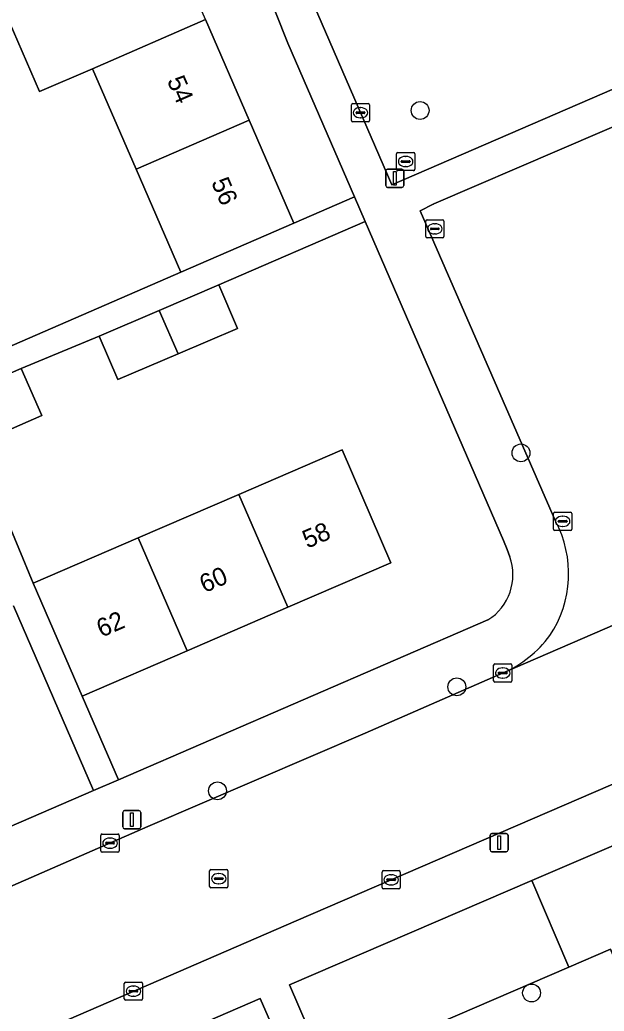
# Model space of a CAD drawing. Extents: x 159352 to 160617, y 385888 to 387323.
# Drawn here: x 159537.9 to 159570, y 386378.7 to 386433.1 of the extents above; entities that cross this region are included whole.
import ezdxf

# ---------------------------------------------------------------- set-up
doc = ezdxf.new("R2010")
doc.units = 0
for name, color, linetype in [('IMGEO_Boom', 7, 'Continuous'), ('IMGEO_Erf', 7, 'Continuous'), ('IMGEO_Groenvoorziening', 7, 'Continuous'), ('IMGEO_Kolk', 7, 'Continuous'), ('IMGEO_Lichtmast', 7, 'Continuous'), ('IMGEO_Pand', 7, 'Continuous'), ('IMGEO_Pand_nummerreeks', 7, 'Continuous'), ('IMGEO_Rijbaan_lokaal_gesloten', 7, 'Continuous'), ('IMGEO_Rijbaan_lokaal_open', 7, 'Continuous'), ('IMGEO_Rioolput', 7, 'Continuous'), ('IMGEO_Voetpad_open', 7, 'Continuous')]:
    doc.layers.add(name, color=color, linetype=linetype)

msp = doc.modelspace()

# ---------------------------------------------------------------- linework, layer by layer
at = {"layer": 'IMGEO_Boom'}
for centre in [(159559.892, 386428.118), (159565.425, 386409.313), (159561.905, 386396.465), (159548.774, 386390.755), (159566.007, 386379.656)]:
    msp.add_circle(centre, 0.489, dxfattribs=at)
at = {"layer": 'IMGEO_Erf'}
for points in [[(159548.109, 386433.106), (159550.506, 386427.588), (159552.963, 386421.933), (159556.291, 386423.379), (159552.636, 386431.821), (159549.321, 386440.163)], [(159525.773, 386438.072), (159528.723, 386431.239), (159530.187, 386427.849), (159527.627, 386426.744), (159529.568, 386422.367), (159532.125, 386423.466), (159533.525, 386420.208), (159534.981, 386416.819), (159532.424, 386415.721), (159533.406, 386413.435), (159546.764, 386419.239), (159544.307, 386424.894), (159541.91, 386430.412), (159539.011, 386429.152), (159536.614, 386434.67)], [(159556.88, 386422.02), (159548.845, 386418.541), (159549.869, 386416.151), (159546.607, 386414.752), (159543.307, 386413.336), (159542.283, 386415.726), (159538.005, 386413.955), (159539.139, 386411.358), (159535.501, 386409.77), (159538.667, 386402.163), (159544.422, 386404.648), (159549.945, 386407.034), (159555.606, 386409.479), (159558.285, 386403.283), (159552.626, 386400.835), (159547.104, 386398.447), (159541.347, 386395.957), (159543.335, 386391.362), (159563.614, 386400.138)], [(159564.816, 386403.614), (159564.678, 386404.002), (159564.466, 386404.502), (159556.88, 386422.02)], [(159522.39, 386382.298), (159541.974, 386390.773), (159537.583, 386400.919)]]:
    msp.add_lwpolyline(points, dxfattribs=at)
msp.add_arc((159562.052, 386402.624), 2.936, 302.1473, 19.702, dxfattribs=at)
at = {"layer": 'IMGEO_Groenvoorziening'}
for points in [[(159560.652, 386451.868), (159548.546, 386446.643), (159558.333, 386424.04), (159574.371, 386430.977)], [(159554.779, 386375.346), (159568.052, 386381.076), (159566.026, 386385.827), (159552.719, 386380.111)], [(159554.779, 386375.346), (159556.921, 386370.389), (159572.392, 386377.09), (159570.344, 386382.066), (159568.052, 386381.076)], [(159540.323, 386369.126), (159553.129, 386374.738), (159551.112, 386379.348), (159538.273, 386373.794)]]:
    msp.add_lwpolyline(points, close=True, dxfattribs=at)
msp.add_lwpolyline([(159573.956, 386389.234), (159566.026, 386385.827), (159568.052, 386381.076), (159570.344, 386382.066), (159572.392, 386377.09), (159578.225, 386379.616)], dxfattribs=at)
at = {"layer": 'IMGEO_Kolk'}
for p, q in [((159556.119, 386427.567), (159556.119, 386428.419)), ((159556.194, 386428.493), (159557.046, 386428.493)), ((159556.421, 386428.036), (159556.819, 386428.036)), ((159556.607, 386428.273), (159556.632, 386428.273)), ((159557.12, 386428.419), (159557.12, 386427.567)), ((159557.046, 386427.493), (159556.194, 386427.493)), ((159556.378, 386427.987), (159556.378, 386427.999)), ((159556.816, 386427.95), (159556.418, 386427.95)), ((159556.63, 386427.713), (159556.605, 386427.713)), ((159556.862, 386427.999), (159556.862, 386427.987)), ((159560.199, 386421.191), (159560.199, 386422.043)), ((159560.274, 386422.117), (159561.126, 386422.117)), ((159561.2, 386422.043), (159561.2, 386421.191)), ((159560.458, 386421.611), (159560.458, 386421.623)), ((159560.896, 386421.574), (159560.498, 386421.574)), ((159560.501, 386421.66), (159560.899, 386421.66)), ((159560.687, 386421.897), (159560.712, 386421.897)), ((159560.942, 386421.623), (159560.942, 386421.611)), ((159561.126, 386421.117), (159560.274, 386421.117)), ((159560.71, 386421.337), (159560.685, 386421.337)), ((159567.212, 386405.127), (159567.212, 386405.979)), ((159567.287, 386406.053), (159568.139, 386406.053)), ((159567.7, 386405.833), (159567.725, 386405.833)), ((159568.213, 386405.979), (159568.213, 386405.127)), ((159567.471, 386405.547), (159567.471, 386405.559)), ((159567.909, 386405.51), (159567.511, 386405.51)), ((159567.514, 386405.596), (159567.912, 386405.596)), ((159567.723, 386405.273), (159567.698, 386405.273)), ((159567.955, 386405.559), (159567.955, 386405.547)), ((159568.139, 386405.053), (159567.287, 386405.053)), ((159563.925, 386396.799), (159563.925, 386397.651)), ((159564, 386397.725), (159564.852, 386397.725)), ((159564.926, 386397.651), (159564.926, 386396.799)), ((159564.184, 386397.219), (159564.184, 386397.231)), ((159564.622, 386397.182), (159564.224, 386397.182)), ((159564.227, 386397.268), (159564.625, 386397.268)), ((159564.413, 386397.505), (159564.438, 386397.505)), ((159564.668, 386397.231), (159564.668, 386397.219)), ((159564.852, 386396.725), (159564, 386396.725)), ((159564.436, 386396.945), (159564.411, 386396.945)), ((159542.376, 386387.459), (159542.376, 386388.311)), ((159542.451, 386388.385), (159543.303, 386388.385)), ((159543.377, 386388.311), (159543.377, 386387.459)), ((159542.635, 386387.879), (159542.635, 386387.891)), ((159543.073, 386387.842), (159542.675, 386387.842)), ((159542.678, 386387.928), (159543.076, 386387.928)), ((159542.864, 386388.165), (159542.889, 386388.165)), ((159543.119, 386387.891), (159543.119, 386387.879)), ((159543.303, 386387.385), (159542.451, 386387.385)), ((159542.887, 386387.605), (159542.862, 386387.605)), ((159557.801, 386385.446), (159557.801, 386386.298)), ((159557.876, 386386.372), (159558.728, 386386.372)), ((159558.289, 386386.152), (159558.314, 386386.152)), ((159558.802, 386386.298), (159558.802, 386385.446)), ((159558.06, 386385.866), (159558.06, 386385.878)), ((159558.498, 386385.829), (159558.1, 386385.829)), ((159558.103, 386385.915), (159558.501, 386385.915)), ((159558.312, 386385.592), (159558.287, 386385.592)), ((159558.544, 386385.878), (159558.544, 386385.866)), ((159558.728, 386385.372), (159557.876, 386385.372)), ((159543.659, 386379.327), (159543.659, 386380.179)), ((159543.734, 386380.253), (159544.586, 386380.253)), ((159544.66, 386380.179), (159544.66, 386379.327)), ((159543.918, 386379.747), (159543.918, 386379.759)), ((159544.356, 386379.71), (159543.958, 386379.71)), ((159543.961, 386379.796), (159544.359, 386379.796)), ((159544.147, 386380.033), (159544.172, 386380.033)), ((159544.402, 386379.759), (159544.402, 386379.747)), ((159544.586, 386379.253), (159543.734, 386379.253)), ((159544.17, 386379.473), (159544.145, 386379.473))]:
    msp.add_line(p, q, dxfattribs=at)
for points in [[(159556.119, 386427.567), (159556.119, 386428.419)], [(159556.194, 386428.493), (159557.046, 386428.493)], [(159557.12, 386428.419), (159557.12, 386427.567)], [(159557.046, 386427.493), (159556.194, 386427.493)], [(159560.199, 386421.191), (159560.199, 386422.043)], [(159560.274, 386422.117), (159561.126, 386422.117)], [(159561.2, 386422.043), (159561.2, 386421.191)], [(159561.126, 386421.117), (159560.274, 386421.117)], [(159567.212, 386405.127), (159567.212, 386405.979)], [(159567.287, 386406.053), (159568.139, 386406.053)], [(159568.213, 386405.979), (159568.213, 386405.127)], [(159568.139, 386405.053), (159567.287, 386405.053)], [(159563.925, 386396.799), (159563.925, 386397.651)], [(159564, 386397.725), (159564.852, 386397.725)], [(159564.926, 386397.651), (159564.926, 386396.799)], [(159564.852, 386396.725), (159564, 386396.725)], [(159542.376, 386387.459), (159542.376, 386388.311)], [(159542.451, 386388.385), (159543.303, 386388.385)], [(159543.377, 386388.311), (159543.377, 386387.459)], [(159543.303, 386387.385), (159542.451, 386387.385)], [(159557.801, 386385.446), (159557.801, 386386.298)], [(159557.876, 386386.372), (159558.728, 386386.372)], [(159558.802, 386386.298), (159558.802, 386385.446)], [(159558.728, 386385.372), (159557.876, 386385.372)], [(159543.659, 386379.327), (159543.659, 386380.179)], [(159543.734, 386380.253), (159544.586, 386380.253)], [(159544.66, 386380.179), (159544.66, 386379.327)], [(159544.586, 386379.253), (159543.734, 386379.253)]]:
    msp.add_lwpolyline(points, dxfattribs=at)
for centre, radius, start, end in [((159556.196, 386428.417), 0.0765, 91.552, 178.448), ((159556.196, 386428.417), 0.0765, 91.552, 178.448), ((159556.418, 386427.996), 0.0403, 85.8775, 175.7526), ((159556.823, 386427.998), 0.0386, 1.7309, 96.639), ((159557.044, 386428.417), 0.0765, 1.552, 88.448), ((159557.044, 386428.417), 0.0765, 1.552, 88.448), ((159556.196, 386427.569), 0.0765, 181.552, 268.448), ((159556.196, 386427.569), 0.0765, 181.552, 268.448), ((159556.415, 386427.986), 0.0366, 178.938, 274.7102), ((159556.819, 386427.993), 0.043, 264.8664, 352.4533), ((159557.044, 386427.569), 0.0765, 271.552, 358.448), ((159557.044, 386427.569), 0.0765, 271.552, 358.448), ((159560.276, 386422.041), 0.0765, 91.552, 178.448), ((159560.276, 386422.041), 0.0765, 91.552, 178.448), ((159561.124, 386422.041), 0.0765, 1.552, 88.448), ((159561.124, 386422.041), 0.0765, 1.552, 88.448), ((159560.498, 386421.62), 0.0403, 85.8775, 175.7526), ((159560.495, 386421.61), 0.0366, 178.938, 274.7102), ((159560.899, 386421.617), 0.043, 264.8664, 352.4533), ((159560.903, 386421.622), 0.0386, 1.7309, 96.639), ((159560.276, 386421.193), 0.0765, 181.552, 268.448), ((159560.276, 386421.193), 0.0765, 181.552, 268.448), ((159561.124, 386421.193), 0.0765, 271.552, 358.448), ((159561.124, 386421.193), 0.0765, 271.552, 358.448), ((159567.289, 386405.977), 0.0765, 91.552, 178.448), ((159567.289, 386405.977), 0.0765, 91.552, 178.448), ((159568.137, 386405.977), 0.0765, 1.552, 88.448), ((159568.137, 386405.977), 0.0765, 1.552, 88.448), ((159567.511, 386405.556), 0.0403, 85.8775, 175.7526), ((159567.508, 386405.546), 0.0366, 178.938, 274.7102), ((159567.912, 386405.553), 0.043, 264.8664, 352.4533), ((159567.916, 386405.558), 0.0386, 1.7309, 96.639), ((159567.289, 386405.129), 0.0765, 181.552, 268.448), ((159567.289, 386405.129), 0.0765, 181.552, 268.448), ((159568.137, 386405.129), 0.0765, 271.552, 358.448), ((159568.137, 386405.129), 0.0765, 271.552, 358.448), ((159564.002, 386397.649), 0.0765, 91.552, 178.448), ((159564.002, 386397.649), 0.0765, 91.552, 178.448), ((159564.85, 386397.649), 0.0765, 1.552, 88.448), ((159564.85, 386397.649), 0.0765, 1.552, 88.448), ((159564.224, 386397.228), 0.0403, 85.8775, 175.7526), ((159564.221, 386397.218), 0.0366, 178.938, 274.7102), ((159564.625, 386397.225), 0.043, 264.8664, 352.4533), ((159564.629, 386397.23), 0.0386, 1.7309, 96.639), ((159564.002, 386396.801), 0.0765, 181.552, 268.448), ((159564.002, 386396.801), 0.0765, 181.552, 268.448), ((159564.85, 386396.801), 0.0765, 271.552, 358.448), ((159564.85, 386396.801), 0.0765, 271.552, 358.448), ((159542.453, 386388.309), 0.0765, 91.552, 178.448), ((159542.453, 386388.309), 0.0765, 91.552, 178.448), ((159543.301, 386388.309), 0.0765, 1.552, 88.448), ((159543.301, 386388.309), 0.0765, 1.552, 88.448), ((159542.675, 386387.888), 0.0403, 85.8775, 175.7526), ((159542.672, 386387.878), 0.0366, 178.938, 274.7102), ((159543.076, 386387.885), 0.043, 264.8664, 352.4533), ((159543.08, 386387.89), 0.0386, 1.7309, 96.639), ((159542.453, 386387.461), 0.0765, 181.552, 268.448), ((159542.453, 386387.461), 0.0765, 181.552, 268.448), ((159543.301, 386387.461), 0.0765, 271.552, 358.448), ((159543.301, 386387.461), 0.0765, 271.552, 358.448), ((159557.878, 386386.296), 0.0765, 91.552, 178.448), ((159557.878, 386386.296), 0.0765, 91.552, 178.448), ((159558.726, 386386.296), 0.0765, 1.552, 88.448), ((159558.726, 386386.296), 0.0765, 1.552, 88.448), ((159558.1, 386385.875), 0.0403, 85.8775, 175.7526), ((159558.097, 386385.865), 0.0366, 178.938, 274.7102), ((159558.501, 386385.872), 0.043, 264.8664, 352.4533), ((159558.505, 386385.877), 0.0386, 1.7309, 96.639), ((159557.878, 386385.448), 0.0765, 181.552, 268.448), ((159557.878, 386385.448), 0.0765, 181.552, 268.448), ((159558.726, 386385.448), 0.0765, 271.552, 358.448), ((159558.726, 386385.448), 0.0765, 271.552, 358.448), ((159543.736, 386380.177), 0.0765, 91.552, 178.448), ((159543.736, 386380.177), 0.0765, 91.552, 178.448), ((159544.584, 386380.177), 0.0765, 1.552, 88.448), ((159544.584, 386380.177), 0.0765, 1.552, 88.448), ((159543.958, 386379.756), 0.0403, 85.8775, 175.7526), ((159543.955, 386379.746), 0.0366, 178.938, 274.7102), ((159544.359, 386379.753), 0.043, 264.8664, 352.4533), ((159544.363, 386379.758), 0.0386, 1.7309, 96.639), ((159543.736, 386379.329), 0.0765, 181.552, 268.448), ((159543.736, 386379.329), 0.0765, 181.552, 268.448), ((159544.584, 386379.329), 0.0765, 271.552, 358.448), ((159544.584, 386379.329), 0.0765, 271.552, 358.448)]:
    msp.add_arc(centre, radius, start, end, dxfattribs=at)
for centre, major_axis, ratio, start_param, end_param in [((159556.606, 386427.993), (-0.387, 0.002), 0.722429, 4.712389, 7.853982), ((159556.631, 386427.993), (-0.39, 0.002), 0.717154, 1.570796, 4.712389), ((159560.686, 386421.617), (-0.387, 0.002), 0.722429, 4.712389, 7.853982), ((159560.711, 386421.617), (-0.39, 0.002), 0.717154, 1.570796, 4.712389), ((159567.699, 386405.553), (-0.387, 0.002), 0.722429, 4.712389, 7.853982), ((159567.724, 386405.553), (-0.39, 0.002), 0.717154, 1.570796, 4.712389), ((159564.412, 386397.225), (-0.387, 0.002), 0.722429, 4.712389, 7.853982), ((159564.437, 386397.225), (-0.39, 0.002), 0.717154, 1.570796, 4.712389), ((159542.863, 386387.885), (-0.387, 0.002), 0.722429, 4.712389, 7.853982), ((159542.888, 386387.885), (-0.39, 0.002), 0.717154, 1.570796, 4.712389), ((159558.288, 386385.872), (-0.387, 0.002), 0.722429, 4.712389, 7.853982), ((159558.313, 386385.872), (-0.39, 0.002), 0.717154, 1.570796, 4.712389), ((159544.146, 386379.753), (-0.387, 0.002), 0.722429, 4.712389, 7.853982), ((159544.171, 386379.753), (-0.39, 0.002), 0.717154, 1.570796, 4.712389)]:
    msp.add_ellipse(centre, major_axis=major_axis, ratio=ratio, start_param=start_param, end_param=end_param, dxfattribs=at)
at = {"layer": 'IMGEO_Lichtmast'}
for p, q in [((159558.007, 386423.995), (159558.007, 386424.795)), ((159558.007, 386424.795), (159558.007, 386423.995)), ((159558.107, 386424.895), (159558.897, 386424.895)), ((159558.897, 386424.895), (159558.107, 386424.895)), ((159558.997, 386424.795), (159558.997, 386423.995)), ((159558.997, 386423.995), (159558.997, 386424.795)), ((159558.897, 386423.895), (159558.107, 386423.895)), ((159558.107, 386423.895), (159558.897, 386423.895)), ((159543.574, 386388.77), (159543.574, 386389.57)), ((159543.574, 386389.57), (159543.574, 386388.77)), ((159543.674, 386389.67), (159544.464, 386389.67)), ((159544.464, 386389.67), (159543.674, 386389.67)), ((159544.564, 386389.57), (159544.564, 386388.77)), ((159544.564, 386388.77), (159544.564, 386389.57)), ((159544.464, 386388.67), (159543.674, 386388.67)), ((159543.674, 386388.67), (159544.464, 386388.67)), ((159563.728, 386387.513), (159563.728, 386388.313)), ((159563.728, 386388.313), (159563.728, 386387.513)), ((159563.828, 386388.413), (159564.618, 386388.413)), ((159564.618, 386388.413), (159563.828, 386388.413)), ((159564.718, 386388.313), (159564.718, 386387.513)), ((159564.718, 386387.513), (159564.718, 386388.313)), ((159564.618, 386387.413), (159563.828, 386387.413)), ((159563.828, 386387.413), (159564.618, 386387.413))]:
    msp.add_line(p, q, dxfattribs=at)
for points in [[(159558.427, 386424.77), (159558.577, 386424.77), (159558.577, 386424.02), (159558.427, 386424.02), (159558.427, 386424.77)], [(159543.994, 386389.545), (159544.144, 386389.545), (159544.144, 386388.795), (159543.994, 386388.795), (159543.994, 386389.545)], [(159564.148, 386388.288), (159564.298, 386388.288), (159564.298, 386387.538), (159564.148, 386387.538), (159564.148, 386388.288)]]:
    msp.add_lwpolyline(points, dxfattribs=at)
for centre, start, end in [((159558.107, 386424.795), 90, 180), ((159558.107, 386424.795), 90, 180), ((159558.897, 386424.795), 0, 90), ((159558.897, 386424.795), 360, 90), ((159558.107, 386423.995), 180, 270), ((159558.107, 386423.995), 180, 270), ((159558.897, 386423.995), 270, 0), ((159558.897, 386423.995), 270, 0), ((159543.674, 386389.57), 90, 180), ((159543.674, 386389.57), 90, 180), ((159544.464, 386389.57), 0, 90), ((159544.464, 386389.57), 360, 90), ((159543.674, 386388.77), 180, 270), ((159543.674, 386388.77), 180, 270), ((159544.464, 386388.77), 270, 0), ((159544.464, 386388.77), 270, 0), ((159563.828, 386388.313), 90, 180), ((159563.828, 386388.313), 90, 180), ((159564.618, 386388.313), 0, 90), ((159564.618, 386388.313), 360, 90), ((159563.828, 386387.513), 180, 270), ((159563.828, 386387.513), 180, 270), ((159564.618, 386387.513), 270, 0), ((159564.618, 386387.513), 270, 0)]:
    msp.add_arc(centre, 0.1, start, end, dxfattribs=at)
at = {"layer": 'IMGEO_Pand'}
for points in [[(159545.712, 386438.625), (159539.513, 386435.93), (159536.614, 386434.67), (159539.011, 386429.152), (159541.91, 386430.412), (159548.109, 386433.106)], [(159541.91, 386430.412), (159544.307, 386424.894), (159550.506, 386427.588), (159548.109, 386433.106)], [(159544.307, 386424.894), (159546.764, 386419.239), (159552.963, 386421.933), (159550.506, 386427.588)], [(159546.607, 386414.752), (159549.869, 386416.151), (159548.845, 386418.541), (159545.575, 386417.138)], [(159545.575, 386417.138), (159542.283, 386415.726), (159543.307, 386413.336), (159546.607, 386414.752)], [(159538.005, 386413.955), (159534.368, 386412.367), (159535.501, 386409.77), (159539.139, 386411.358)], [(159552.626, 386400.835), (159558.285, 386403.283), (159555.606, 386409.479), (159549.945, 386407.034)], [(159547.104, 386398.447), (159552.626, 386400.835), (159549.945, 386407.034), (159544.422, 386404.648)], [(159544.422, 386404.648), (159538.667, 386402.163), (159541.347, 386395.957), (159547.104, 386398.447)]]:
    msp.add_lwpolyline(points, close=True, dxfattribs=at)
at = {"layer": 'IMGEO_Rijbaan_lokaal_gesloten'}
for points in [[(159528.635, 386373.023), (159553.089, 386383.626), (159573.819, 386392.563), (159574.155, 386392.734), (159588.442, 386398.856), (159589.316, 386399.232), (159596.446, 386402.306), (159634.239, 386418.643)], [(159576.825, 386402.595), (159564.458, 386397.238), (159556.875, 386393.929), (159544.96, 386388.795), (159523.135, 386379.256)]]:
    msp.add_lwpolyline(points, dxfattribs=at)
at = {"layer": 'IMGEO_Rijbaan_lokaal_open'}
for points in [[(159587.386, 386410.381), (159586.892, 386410.754), (159586.436, 386411.172), (159585.494, 386412.381), (159574.435, 386428.921), (159560.65, 386422.988), (159560.633, 386422.981), (159560.617, 386422.972), (159560.601, 386422.964), (159559.888, 386422.61), (159567.315, 386405.572)], [(159564.458, 386397.238), (159576.825, 386402.595)]]:
    msp.add_lwpolyline(points, dxfattribs=at)
for centre, radius, start, end in [((159561.961, 386402.683), 6.083, 325.9923, 28.3474), ((159561.897, 386403.037), 6.339, 293.8245, 323.6651)]:
    msp.add_arc(centre, radius, start, end, dxfattribs=at)
at = {"layer": 'IMGEO_Rioolput'}
for p, q in [((159558.598, 386424.886), (159558.598, 386425.738)), ((159558.673, 386425.812), (159559.525, 386425.812)), ((159558.857, 386425.306), (159558.857, 386425.318)), ((159558.9, 386425.355), (159559.298, 386425.355)), ((159559.086, 386425.592), (159559.111, 386425.592)), ((159559.341, 386425.318), (159559.341, 386425.306)), ((159559.599, 386425.738), (159559.599, 386424.886)), ((159559.525, 386424.812), (159558.673, 386424.812)), ((159559.295, 386425.269), (159558.897, 386425.269)), ((159559.109, 386425.032), (159559.084, 386425.032)), ((159548.342, 386385.506), (159548.342, 386386.358)), ((159548.417, 386386.432), (159549.269, 386386.432)), ((159548.83, 386386.212), (159548.855, 386386.212)), ((159549.343, 386386.358), (159549.343, 386385.506)), ((159548.601, 386385.926), (159548.601, 386385.938)), ((159549.039, 386385.889), (159548.641, 386385.889)), ((159548.644, 386385.975), (159549.042, 386385.975)), ((159548.853, 386385.652), (159548.828, 386385.652)), ((159549.085, 386385.938), (159549.085, 386385.926)), ((159549.269, 386385.432), (159548.417, 386385.432))]:
    msp.add_line(p, q, dxfattribs=at)
for points in [[(159558.598, 386424.886), (159558.598, 386425.738)], [(159558.673, 386425.812), (159559.525, 386425.812)], [(159559.599, 386425.738), (159559.599, 386424.886)], [(159559.525, 386424.812), (159558.673, 386424.812)], [(159548.342, 386385.506), (159548.342, 386386.358)], [(159548.417, 386386.432), (159549.269, 386386.432)], [(159549.343, 386386.358), (159549.343, 386385.506)], [(159549.269, 386385.432), (159548.417, 386385.432)]]:
    msp.add_lwpolyline(points, dxfattribs=at)
for centre, radius, start, end in [((159558.675, 386425.736), 0.0765, 91.552, 178.448), ((159558.675, 386425.736), 0.0765, 91.552, 178.448), ((159558.897, 386425.315), 0.0403, 85.8775, 175.7526), ((159558.894, 386425.305), 0.0366, 178.938, 274.7102), ((159559.298, 386425.312), 0.043, 264.8664, 352.4533), ((159559.302, 386425.317), 0.0386, 1.7309, 96.639), ((159559.523, 386425.736), 0.0765, 1.552, 88.448), ((159559.523, 386425.736), 0.0765, 1.552, 88.448), ((159558.675, 386424.888), 0.0765, 181.552, 268.448), ((159558.675, 386424.888), 0.0765, 181.552, 268.448), ((159559.523, 386424.888), 0.0765, 271.552, 358.448), ((159559.523, 386424.888), 0.0765, 271.552, 358.448), ((159548.419, 386386.356), 0.0765, 91.552, 178.448), ((159548.419, 386386.356), 0.0765, 91.552, 178.448), ((159549.267, 386386.356), 0.0765, 1.552, 88.448), ((159549.267, 386386.356), 0.0765, 1.552, 88.448), ((159548.641, 386385.935), 0.0403, 85.8775, 175.7526), ((159548.638, 386385.925), 0.0366, 178.938, 274.7102), ((159549.042, 386385.932), 0.043, 264.8664, 352.4533), ((159549.046, 386385.937), 0.0386, 1.7309, 96.639), ((159548.419, 386385.508), 0.0765, 181.552, 268.448), ((159548.419, 386385.508), 0.0765, 181.552, 268.448), ((159549.267, 386385.508), 0.0765, 271.552, 358.448), ((159549.267, 386385.508), 0.0765, 271.552, 358.448)]:
    msp.add_arc(centre, radius, start, end, dxfattribs=at)
for centre, major_axis, ratio, start_param, end_param in [((159559.085, 386425.312), (-0.387, 0.002), 0.722429, 4.712389, 7.853982), ((159559.11, 386425.312), (-0.39, 0.002), 0.717154, 1.570796, 4.712389), ((159548.829, 386385.932), (-0.387, 0.002), 0.722429, 4.712389, 7.853982), ((159548.854, 386385.932), (-0.39, 0.002), 0.717154, 1.570796, 4.712389)]:
    msp.add_ellipse(centre, major_axis=major_axis, ratio=ratio, start_param=start_param, end_param=end_param, dxfattribs=at)
at = {"layer": 'IMGEO_Voetpad_open'}
for points in [[(159559.134, 386458.028), (159558.754, 386458.6), (159557.251, 386457.595), (159560.202, 386453.185), (159555.428, 386451.105), (159555.18, 386451.636), (159547.824, 386448.406), (159546.031, 386452.532), (159544.278, 386451.808), (159544.391, 386451.547), (159549.321, 386440.163), (159552.636, 386431.821), (159556.291, 386423.379), (159556.88, 386422.02), (159564.466, 386404.502), (159564.678, 386404.002), (159564.816, 386403.614)], [(159567.315, 386405.572), (159559.888, 386422.61), (159560.601, 386422.964), (159560.617, 386422.972), (159560.633, 386422.981), (159560.65, 386422.988), (159574.435, 386428.921), (159585.494, 386412.381), (159586.436, 386411.172), (159586.892, 386410.754), (159587.386, 386410.381), (159591.939, 386412.278), (159591.946, 386412.355)], [(159534.368, 386412.367), (159538.005, 386413.955), (159542.283, 386415.726), (159545.575, 386417.138), (159548.845, 386418.541), (159556.88, 386422.02), (159556.291, 386423.379), (159552.963, 386421.933), (159546.764, 386419.239), (159533.406, 386413.435)], [(159537.583, 386400.919), (159541.974, 386390.773), (159543.335, 386391.362), (159541.347, 386395.957), (159538.667, 386402.163), (159535.501, 386409.77)], [(159563.614, 386400.138), (159543.335, 386391.362), (159541.974, 386390.773), (159522.39, 386382.298)], [(159523.135, 386379.256), (159544.96, 386388.795), (159556.875, 386393.929), (159564.458, 386397.238)], [(159573.819, 386392.563), (159553.089, 386383.626), (159528.635, 386373.023)], [(159578.225, 386379.616), (159572.392, 386377.09), (159556.921, 386370.389), (159554.779, 386375.346), (159552.719, 386380.111), (159566.026, 386385.827), (159573.956, 386389.234)], [(159530.49, 386370.427), (159538.273, 386373.794), (159551.112, 386379.348), (159553.129, 386374.738), (159555.313, 386369.747), (159540.228, 386363.264), (159534.401, 386360.76)]]:
    msp.add_lwpolyline(points, dxfattribs=at)
msp.add_lwpolyline([(159574.371, 386430.977), (159558.333, 386424.04), (159548.546, 386446.643), (159560.652, 386451.868)], close=True, dxfattribs=at)
for centre, radius, start, end in [((159561.961, 386402.683), 6.083, 325.9923, 28.3474), ((159562.052, 386402.624), 2.936, 302.1473, 19.702), ((159561.897, 386403.037), 6.339, 293.8245, 323.6651)]:
    msp.add_arc(centre, radius, start, end, dxfattribs=at)

# ---------------------------------------------------------------- texts
at = {"layer": 'IMGEO_Pand_nummerreeks'}
for s, rotation, p in [('54', 293.4808, (159545.986, 386429.763)), ('56', 293.4808, (159548.413, 386424.177)), ('58', 23.3894, (159553.706, 386404.048)), ('60', 23.3894, (159548.06, 386401.606)), ('62', 23.3894, (159542.408, 386399.162))]:
    msp.add_text(s, height=1, rotation=rotation, dxfattribs=at).set_placement(p)

doc.saveas('drawing.dxf')
